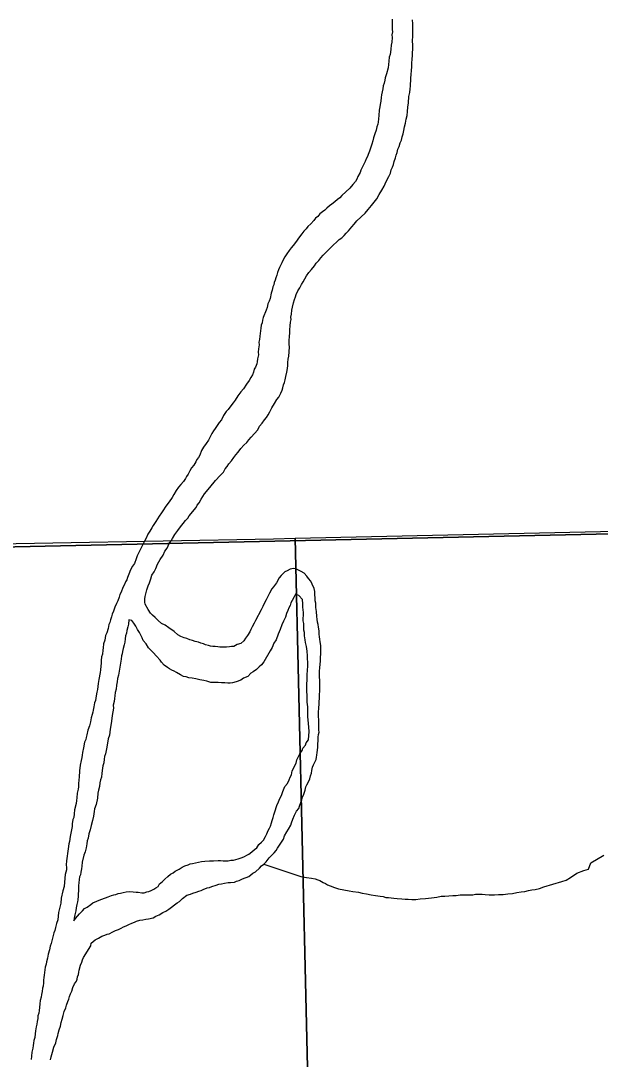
# Model space of a CAD drawing. Extents: x 10.6 to 44.6, y -2.6 to 23.4.
# Drawn here: x 16.936 to 17.431, y 20.468 to 21.353 of the extents above; entities that cross this region are included whole.
import ezdxf

# ---------------------------------------------------------------- set-up
doc = ezdxf.new("R2010")
doc.units = 0
for name, color, linetype in [('GM_X_Major_River', 7, 'Continuous'), ('GM_X_Minor_River', 7, 'Continuous'), ('GM_X_Section', 7, 'Continuous'), ('GM_X_Township', 7, 'Continuous')]:
    doc.layers.add(name, color=color, linetype=linetype)

msp = doc.modelspace()

# ---------------------------------------------------------------- linework, layer by layer
at = {"layer": 'GM_X_Major_River'}
for points in [[(17.2532, 21.35465), (17.25325, 21.35237), (17.2533, 21.34971), (17.25334, 21.34781), (17.25338, 21.34591), (17.25342, 21.34401), (17.2531, 21.34135), (17.25315, 21.33907), (17.25285, 21.33526), (17.25253, 21.3326), (17.25222, 21.32917), (17.2519, 21.3265), (17.25156, 21.32459), (17.25085, 21.3223), (17.25054, 21.31888), (17.25022, 21.31621), (17.2499, 21.31316), (17.24849, 21.30819), (17.24742, 21.30475), (17.24708, 21.30284), (17.24638, 21.30017), (17.24566, 21.29787), (17.24534, 21.2952), (17.24463, 21.29291), (17.24431, 21.29024), (17.24397, 21.28795), (17.24366, 21.28491), (17.24296, 21.28185), (17.24262, 21.27995), (17.2423, 21.27728), (17.24202, 21.27272), (17.2417, 21.26967), (17.24138, 21.267), (17.24104, 21.26509), (17.24033, 21.2628), (17.23962, 21.26013), (17.23855, 21.25706), (17.23748, 21.25362), (17.23678, 21.25094), (17.23607, 21.24827), (17.23535, 21.24635), (17.23392, 21.24214), (17.23284, 21.23946), (17.23212, 21.23754), (17.23102, 21.23562), (17.23031, 21.23332), (17.22921, 21.23102), (17.22775, 21.22833)], [(17.24452, 21.20894), (17.24635, 21.2124), (17.24817, 21.21624), (17.25036, 21.22046), (17.25182, 21.22353), (17.25252, 21.22621), (17.25362, 21.22851), (17.25433, 21.23081), (17.25503, 21.23348), (17.25611, 21.23655), (17.25682, 21.23884), (17.25753, 21.24114), (17.25823, 21.24381), (17.25933, 21.24612), (17.26002, 21.24917), (17.26111, 21.25147), (17.26181, 21.25453), (17.26252, 21.25682), (17.26321, 21.25988), (17.26391, 21.26293), (17.26461, 21.26599), (17.26529, 21.26942), (17.26599, 21.27248), (17.2663, 21.2759), (17.26659, 21.27971), (17.26727, 21.28352), (17.26754, 21.28885), (17.26823, 21.29228), (17.26854, 21.29533), (17.26887, 21.29762), (17.26883, 21.29951), (17.26916, 21.30218), (17.26911, 21.30446), (17.26942, 21.30751), (17.26973, 21.31093), (17.27005, 21.31398), (17.26998, 21.31702), (17.27028, 21.32082), (17.2706, 21.32349), (17.27054, 21.32615), (17.27086, 21.3292), (17.27079, 21.33261), (17.27071, 21.33641), (17.27101, 21.34022), (17.27078, 21.35085), (17.2707, 21.35427)], [(17.22775, 21.22833), (17.22666, 21.22603), (17.22594, 21.22411), (17.22411, 21.22065), (17.22302, 21.21835), (17.22192, 21.21642), (17.21969, 21.21372), (17.2171, 21.21062), (17.21038, 21.2044), (17.20852, 21.20246), (17.20666, 21.2009), (17.20441, 21.19895), (17.20179, 21.19699), (17.19992, 21.19543), (17.19768, 21.19348), (17.19581, 21.19192), (17.19395, 21.19036), (17.1917, 21.18879), (17.18984, 21.18647), (17.18798, 21.18491), (17.18649, 21.18298), (17.18389, 21.18026), (17.18128, 21.17793), (17.1798, 21.176), (17.17794, 21.17406), (17.17609, 21.17173), (17.17424, 21.16903), (17.17092, 21.1644), (17.16869, 21.1617), (17.16721, 21.15976), (17.16536, 21.15744), (17.16351, 21.15474), (17.16167, 21.15204), (17.16021, 21.14935), (17.15911, 21.14705), (17.15802, 21.14474), (17.1573, 21.14283), (17.1562, 21.14091), (17.15549, 21.13861), (17.15478, 21.13631), (17.15407, 21.13402), (17.15335, 21.1321), (17.15263, 21.13019), (17.15229, 21.12828), (17.15157, 21.12637), (17.15087, 21.12369), (17.15016, 21.12102), (17.14912, 21.11643), (17.14841, 21.11414), (17.14731, 21.11184), (17.14662, 21.10878), (17.14591, 21.10649), (17.14338, 21.10035), (17.14266, 21.09806), (17.14233, 21.09577), (17.14161, 21.09385), (17.14129, 21.09119), (17.14096, 21.0889), (17.14063, 21.08661), (17.14029, 21.08433), (17.13997, 21.08166), (17.13964, 21.07937), (17.13969, 21.07709), (17.13938, 21.07367), (17.13906, 21.07062), (17.13912, 21.06834), (17.13843, 21.06491), (17.13809, 21.06262), (17.13776, 21.06071), (17.13667, 21.05803), (17.13557, 21.05611), (17.13486, 21.05381), (17.13415, 21.05152), (17.13268, 21.0492), (17.13121, 21.04651), (17.12899, 21.04342), (17.12641, 21.03957), (17.12419, 21.03686), (17.1216, 21.03338), (17.11939, 21.02991), (17.11754, 21.0276), (17.1157, 21.0249), (17.11348, 21.02181), (17.11161, 21.02025), (17.1094, 21.01678), (17.10758, 21.01294), (17.10573, 21.01062), (17.10241, 21.00561), (17.10093, 21.00368), (17.09946, 21.00137), (17.09763, 20.99791), (17.09654, 20.9956), (17.0947, 20.9929), (17.09248, 20.98981), (17.09064, 20.98674), (17.0892, 20.98291), (17.08811, 20.98098), (17.08663, 20.97905), (17.0859, 20.97713), (17.08406, 20.97443), (17.08221, 20.97211)], [(17.07041, 20.91866), (17.07263, 20.92175), (17.07486, 20.92446), (17.07708, 20.92716), (17.07894, 20.9291), (17.08004, 20.93103), (17.08597, 20.93838), (17.08707, 20.9403), (17.08855, 20.94223), (17.09039, 20.94531), (17.09333, 20.94994), (17.09778, 20.95535), (17.1026, 20.96116), (17.1067, 20.96542), (17.10929, 20.96852), (17.11076, 20.97121), (17.11262, 20.97315), (17.11409, 20.97547), (17.11631, 20.97817), (17.11816, 20.98087), (17.12001, 20.98319), (17.12187, 20.98552), (17.12408, 20.9886), (17.12669, 20.99132), (17.1293, 20.99366), (17.13115, 20.99598), (17.133, 20.99829), (17.13598, 21.0014), (17.13858, 21.00449), (17.14003, 21.00757), (17.14226, 21.01027), (17.14448, 21.01298), (17.14596, 21.01491), (17.14744, 21.01723), (17.1489, 21.01992), (17.15073, 21.02338), (17.15294, 21.02685), (17.15476, 21.03031), (17.15662, 21.03224), (17.15845, 21.0357), (17.15954, 21.03839), (17.15988, 21.0403), (17.16058, 21.04297), (17.1613, 21.04488), (17.16201, 21.04718), (17.16271, 21.04986), (17.16339, 21.05367), (17.16409, 21.05673), (17.16441, 21.05939), (17.16436, 21.06205), (17.16468, 21.06472), (17.165, 21.06738), (17.1656, 21.075), (17.16554, 21.07766), (17.16548, 21.08069), (17.16579, 21.08412), (17.1661, 21.08717), (17.16604, 21.08983), (17.16635, 21.09325), (17.16667, 21.0963), (17.167, 21.09859), (17.16696, 21.10048), (17.16728, 21.10315), (17.16759, 21.10658), (17.16829, 21.10925), (17.16898, 21.11269), (17.17006, 21.11575), (17.17077, 21.11805), (17.17149, 21.11996), (17.17294, 21.12303), (17.17441, 21.12572), (17.17587, 21.12841), (17.17734, 21.13073), (17.17881, 21.13342), (17.18028, 21.13573), (17.18211, 21.13881), (17.18435, 21.14114), (17.18694, 21.14423), (17.18842, 21.14655), (17.19065, 21.14888), (17.1925, 21.15119), (17.19435, 21.15351), (17.19659, 21.15584), (17.19957, 21.15857), (17.20255, 21.16167), (17.20628, 21.16517), (17.20815, 21.16673), (17.2104, 21.1683), (17.21226, 21.17024), (17.21412, 21.17218), (17.21598, 21.17412), (17.21895, 21.1776), (17.2208, 21.17992), (17.22302, 21.18263), (17.23011, 21.18925), (17.2327, 21.19234), (17.23567, 21.19583), (17.2379, 21.19854), (17.24012, 21.20162), (17.24232, 21.20509), (17.24452, 21.20894)], [(17.08221, 20.97211), (17.08074, 20.96942), (17.07928, 20.96673), (17.0778, 20.9648), (17.07708, 20.96288), (17.07523, 20.96056), (17.073, 20.95785), (17.07115, 20.95553), (17.06892, 20.95283), (17.0671, 20.94937), (17.06563, 20.94667), (17.06304, 20.9432), (17.0612, 20.9405), (17.05972, 20.93857), (17.05825, 20.93625), (17.0564, 20.93356), (17.05456, 20.93085), (17.05309, 20.92854), (17.05161, 20.92623), (17.04941, 20.92276), (17.04831, 20.92084), (17.04646, 20.91814), (17.045, 20.91545), (17.04355, 20.912), (17.04171, 20.90892), (17.04062, 20.90661), (17.03588, 20.89701), (17.0348, 20.89433), (17.03336, 20.8905), (17.03188, 20.88818), (17.03005, 20.8851), (17.02861, 20.88127), (17.02752, 20.87859), (17.02681, 20.87668), (17.0257, 20.87475), (17.02499, 20.87246), (17.02352, 20.87014), (17.02209, 20.86593), (17.02099, 20.86401), (17.02028, 20.86171), (17.0192, 20.85865), (17.01811, 20.85635), (17.01665, 20.85328), (17.01559, 20.84983), (17.0145, 20.84715), (17.01379, 20.84485), (17.01308, 20.84256), (17.01237, 20.84026), (17.01165, 20.83835), (17.01096, 20.83491), (17.00989, 20.83147), (17.0088, 20.82917), (17.00813, 20.82497), (17.00705, 20.82191), (17.00674, 20.81848), (17.00641, 20.81658), (17.0061, 20.81315), (17.00539, 20.81085), (17.00507, 20.80781), (17.00512, 20.80553), (17.0048, 20.80286), (17.00448, 20.79981), (17.00415, 20.79753), (17.00314, 20.79142), (17.00245, 20.78799), (17.00212, 20.7857), (17.0018, 20.78304), (17.00146, 20.78075), (17.00077, 20.77769), (17.0001, 20.7735), (16.99938, 20.77158), (16.99869, 20.76815), (16.99837, 20.76548), (16.99803, 20.76357), (16.99731, 20.76166), (16.9966, 20.75898), (16.99591, 20.75555), (16.99523, 20.75211), (16.99379, 20.74828), (16.99273, 20.74446), (16.9924, 20.74217), (16.99206, 20.74027), (16.99096, 20.73796), (16.98992, 20.73338), (16.98925, 20.72919), (16.98892, 20.7269), (16.98858, 20.72499), (16.98788, 20.72232), (16.9872, 20.7185), (16.98654, 20.71355), (16.98627, 20.70822), (16.98594, 20.70594), (16.98563, 20.70251), (16.98569, 20.69985), (16.98535, 20.69794), (16.98466, 20.69451), (16.98437, 20.6907), (16.98403, 20.68841), (16.98371, 20.68575), (16.9823, 20.6804), (16.98199, 20.67697)], [(17.19093, 20.83312), (17.19049, 20.83615), (17.19006, 20.83842), (17.18964, 20.84032), (17.1892, 20.84296), (17.18915, 20.84524), (17.18868, 20.84941), (17.18823, 20.85283), (17.18819, 20.85472), (17.18815, 20.85662), (17.18773, 20.85851), (17.18767, 20.86117), (17.18723, 20.86382), (17.18718, 20.86648), (17.18674, 20.86913), (17.18514, 20.8729), (17.18394, 20.87553), (17.18199, 20.87777), (17.18043, 20.87963), (17.17809, 20.88224), (17.17578, 20.88371), (17.17347, 20.8848), (17.17116, 20.88589), (17.16925, 20.88623), (17.16622, 20.88578), (17.16359, 20.88421), (17.16171, 20.88341), (17.15873, 20.8803), (17.15687, 20.87836), (17.15468, 20.87413), (17.15209, 20.87066), (17.15061, 20.86873), (17.14878, 20.86527), (17.14768, 20.86334), (17.14586, 20.8595), (17.1444, 20.85681), (17.14294, 20.85374), (17.14148, 20.85105), (17.13673, 20.84183), (17.13564, 20.83952), (17.1338, 20.83644), (17.13271, 20.83414), (17.13199, 20.83222), (17.12977, 20.82913), (17.1283, 20.82682), (17.12683, 20.82451), (17.12421, 20.82217), (17.12119, 20.82135), (17.11818, 20.81976), (17.11628, 20.81972), (17.11438, 20.8193), (17.1121, 20.81925), (17.1102, 20.81921), (17.1083, 20.81917), (17.1064, 20.81913), (17.10449, 20.81947), (17.1022, 20.8198), (17.1003, 20.81976), (17.09839, 20.82009), (17.09648, 20.82043), (17.09418, 20.82114), (17.09227, 20.82186), (17.08997, 20.82257), (17.08805, 20.82329), (17.08537, 20.82399), (17.08308, 20.8247), (17.08078, 20.82541), (17.07809, 20.82649), (17.07579, 20.8272), (17.07311, 20.82828), (17.07041, 20.82974), (17.06731, 20.83234), (17.06268, 20.83566), (17.05959, 20.83787), (17.05651, 20.83932), (17.0538, 20.84192), (17.05108, 20.84452), (17.04876, 20.84637), (17.04719, 20.84824), (17.04523, 20.85124), (17.04247, 20.85574), (17.04243, 20.85764), (17.04237, 20.86029), (17.04271, 20.8622), (17.04411, 20.86793), (17.04518, 20.87138), (17.04626, 20.87406), (17.04733, 20.8775), (17.04841, 20.88056), (17.05025, 20.88326), (17.0517, 20.88634), (17.05315, 20.88979), (17.05534, 20.89402), (17.05793, 20.89749), (17.05938, 20.90094), (17.06123, 20.90364), (17.06305, 20.90748), (17.0649, 20.9098), (17.066, 20.91173), (17.06783, 20.91519), (17.07041, 20.91866)], [(17.17936, 20.82299), (17.17893, 20.82526), (17.17847, 20.82867), (17.17841, 20.83171), (17.17799, 20.8336), (17.17791, 20.8374), (17.17787, 20.8393), (17.17744, 20.84157), (17.1774, 20.84347), (17.17771, 20.84652), (17.17766, 20.84879), (17.17719, 20.85334), (17.17713, 20.856), (17.17667, 20.85979), (17.17355, 20.86314), (17.17087, 20.86423), (17.16977, 20.86192), (17.16794, 20.85884), (17.16684, 20.85692), (17.16613, 20.85462), (17.16502, 20.8527), (17.16431, 20.8504), (17.16323, 20.84772), (17.16215, 20.84466), (17.16071, 20.84121), (17.15925, 20.83813), (17.15781, 20.8343), (17.156, 20.83009), (17.1542, 20.82549), (17.15236, 20.82241), (17.15091, 20.81895), (17.14907, 20.81588), (17.14395, 20.80664), (17.14172, 20.80394), (17.13985, 20.80238), (17.13762, 20.80005), (17.13462, 20.79808), (17.13274, 20.7969), (17.13014, 20.79418), (17.12637, 20.79258), (17.12412, 20.79101), (17.12035, 20.78941), (17.11694, 20.78858), (17.11504, 20.78854), (17.11314, 20.78849), (17.11047, 20.78882), (17.10781, 20.78876), (17.10476, 20.78907), (17.10248, 20.78902), (17.10058, 20.78898), (17.09867, 20.78894), (17.09523, 20.79001), (17.09255, 20.79071), (17.08911, 20.79139), (17.08567, 20.79208), (17.08261, 20.79277), (17.07995, 20.79309), (17.07765, 20.7938), (17.07536, 20.79413), (17.07266, 20.79559), (17.0692, 20.79742), (17.06728, 20.79852), (17.06535, 20.79962), (17.06342, 20.80071), (17.0615, 20.80181), (17.0588, 20.80365), (17.05646, 20.80626), (17.05528, 20.80814), (17.05216, 20.81149), (17.04944, 20.81447), (17.04555, 20.81856), (17.04357, 20.82194), (17.04084, 20.82492), (17.04003, 20.82719), (17.03884, 20.82944), (17.03766, 20.83169), (17.03608, 20.83432), (17.0345, 20.83694), (17.03292, 20.83957), (17.03135, 20.84181), (17.02876, 20.8424)], [(17.02876, 20.8424), (17.02838, 20.83871), (17.02766, 20.83642), (17.02697, 20.83336), (17.02664, 20.83107), (17.02593, 20.82878), (17.0256, 20.82611), (17.02528, 20.82345), (17.02457, 20.82115), (17.02387, 20.81809), (17.02317, 20.81542), (17.02283, 20.81351), (17.02249, 20.8116), (17.02216, 20.80894), (17.02048, 20.79864), (17.0198, 20.79521), (17.01909, 20.79253), (17.01878, 20.78949), (17.01807, 20.78681), (17.01777, 20.78338), (17.01707, 20.78033), (17.01675, 20.77766), (17.01641, 20.77537), (17.01609, 20.77271), (17.01539, 20.76965), (17.01545, 20.76699), (17.01514, 20.76395), (17.01444, 20.76089), (17.01412, 20.75823), (17.01345, 20.75403), (17.01279, 20.74908), (17.01214, 20.74412), (17.01106, 20.74106), (17.01038, 20.73724), (17.00973, 20.73229), (17.00867, 20.72809), (17.00796, 20.72579), (17.00763, 20.7235), (17.00732, 20.72046), (17.00661, 20.71778), (17.00627, 20.71588), (17.0056, 20.71168), (17.00529, 20.70825), (17.00458, 20.70596), (17.00388, 20.70328), (17.00356, 20.70024), (17.00287, 20.69718), (17.00216, 20.69451), (17.00187, 20.69032), (17.00085, 20.68498), (16.99941, 20.68115), (16.99907, 20.67886), (16.99839, 20.67505), (16.99771, 20.67123), (16.99666, 20.66703), (16.9956, 20.6632), (16.99454, 20.65976), (16.99385, 20.65633), (16.99314, 20.65403), (16.99281, 20.65136), (16.99213, 20.64793), (16.99144, 20.6445), (16.99035, 20.64181), (16.98896, 20.6357), (16.98866, 20.63227), (16.98832, 20.62999), (16.98762, 20.62731), (16.98729, 20.62502), (16.98657, 20.62311), (16.98624, 20.62082), (16.98591, 20.61816), (16.98558, 20.61587), (16.98562, 20.61397), (16.98569, 20.61093), (16.98535, 20.60902), (16.9854, 20.60674), (16.98508, 20.6037), (16.98474, 20.60179), (16.98441, 20.5995), (16.98371, 20.59683), (16.98338, 20.59416), (16.9827, 20.59073), (16.98199, 20.58805), (16.98166, 20.58576), (16.98314, 20.5877), (16.985, 20.58963), (16.98648, 20.59157), (16.98909, 20.59428), (16.99095, 20.59623), (16.9932, 20.59741), (16.9962, 20.59976), (16.99807, 20.60094), (17.00486, 20.60375), (17.00863, 20.60535), (17.0109, 20.60616), (17.01391, 20.60736), (17.01581, 20.60779), (17.0177, 20.6082), (17.01958, 20.60901), (17.02148, 20.60943), (17.02375, 20.60986)], [(17.0782, 20.60762), (17.08122, 20.60845), (17.08311, 20.60925), (17.08613, 20.61007), (17.0884, 20.61088), (17.09028, 20.61168), (17.09217, 20.61249), (17.09557, 20.6137), (17.09746, 20.61412), (17.09934, 20.61492), (17.10312, 20.61614), (17.10539, 20.61695), (17.10766, 20.61738), (17.11031, 20.61782), (17.11335, 20.61827), (17.11525, 20.61831), (17.11866, 20.61876), (17.12055, 20.61956), (17.12282, 20.61999), (17.12508, 20.62118), (17.12696, 20.62198), (17.12885, 20.62278), (17.13112, 20.62359), (17.13448, 20.62632), (17.13674, 20.62751), (17.14009, 20.63063), (17.14195, 20.63257), (17.14382, 20.63413), (17.14569, 20.63607), (17.14827, 20.63954), (17.15089, 20.64188), (17.15275, 20.64382), (17.15423, 20.64575), (17.15533, 20.64768), (17.16049, 20.65539), (17.16157, 20.65807), (17.1634, 20.66153), (17.16487, 20.66384), (17.1667, 20.6673), (17.16742, 20.66922), (17.1685, 20.67228), (17.16995, 20.67573), (17.17177, 20.67919), (17.17363, 20.68151), (17.17435, 20.68343), (17.17542, 20.68649), (17.17613, 20.68879), (17.17684, 20.69108), (17.17793, 20.69377), (17.179, 20.69721), (17.1797, 20.69988), (17.18042, 20.7018), (17.18226, 20.70488), (17.18298, 20.7068), (17.18368, 20.70947), (17.18439, 20.71177), (17.18473, 20.71405), (17.18543, 20.71673), (17.18615, 20.71864), (17.18724, 20.72095), (17.18833, 20.72325), (17.18867, 20.72516), (17.18901, 20.72706), (17.18934, 20.72935), (17.18968, 20.73126), (17.19001, 20.73393), (17.18995, 20.73659), (17.19027, 20.73925), (17.19021, 20.74229), (17.19054, 20.74458), (17.19088, 20.74649), (17.19084, 20.74838), (17.1908, 20.75028), (17.19073, 20.75332), (17.19052, 20.76358), (17.19082, 20.767), (17.19112, 20.77081), (17.19107, 20.77309), (17.19141, 20.775), (17.19137, 20.7769), (17.19133, 20.77879), (17.19166, 20.78146), (17.1916, 20.78412), (17.19153, 20.78716), (17.19145, 20.79096), (17.1914, 20.79362), (17.19134, 20.79589), (17.19129, 20.79855), (17.1916, 20.8016), (17.19192, 20.80465), (17.19224, 20.80731), (17.19218, 20.81035), (17.19249, 20.8134), (17.19244, 20.81606), (17.19239, 20.81834), (17.19234, 20.82062), (17.1919, 20.82364), (17.19147, 20.82592), (17.19143, 20.82781), (17.191, 20.83009), (17.19093, 20.83312)], [(17.02375, 20.60986), (17.02641, 20.6103), (17.02944, 20.61074), (17.03249, 20.61043), (17.03478, 20.6101), (17.03668, 20.61014), (17.03974, 20.60945), (17.04164, 20.60949), (17.0439, 20.6103), (17.0458, 20.61072), (17.04768, 20.61152), (17.04994, 20.61271), (17.05181, 20.61389), (17.05369, 20.61507), (17.05478, 20.61737), (17.05703, 20.61894), (17.05927, 20.62127), (17.06188, 20.62361), (17.06412, 20.62556), (17.06638, 20.62674), (17.06825, 20.62792), (17.07164, 20.6299), (17.07427, 20.63147), (17.07652, 20.63266), (17.07917, 20.63348), (17.08105, 20.63428), (17.08295, 20.6347), (17.09052, 20.63639), (17.09356, 20.63645), (17.09735, 20.63692), (17.10078, 20.63699), (17.10496, 20.63708), (17.10686, 20.63712), (17.10915, 20.63679), (17.11143, 20.63684), (17.11333, 20.63688), (17.1156, 20.63731), (17.11789, 20.63736), (17.12205, 20.63859), (17.12544, 20.63981), (17.12733, 20.64061), (17.1292, 20.64179), (17.13109, 20.64259), (17.13371, 20.64455), (17.13595, 20.64649), (17.13782, 20.64806), (17.13966, 20.65076), (17.14191, 20.6527), (17.14339, 20.65464), (17.14522, 20.65772), (17.14631, 20.66002), (17.1474, 20.6627), (17.1485, 20.66463), (17.1496, 20.66655), (17.1503, 20.66923), (17.15102, 20.67114), (17.15173, 20.67382), (17.15244, 20.67611), (17.15314, 20.67879), (17.15493, 20.68415), (17.15639, 20.68722), (17.15747, 20.6899), (17.15893, 20.69259), (17.16, 20.69604), (17.16181, 20.70026), (17.16404, 20.70296), (17.16549, 20.70603), (17.1662, 20.70833), (17.16731, 20.71025), (17.16799, 20.71369), (17.17128, 20.72022), (17.17198, 20.7229), (17.17344, 20.72597), (17.17453, 20.72827), (17.17638, 20.73097), (17.17709, 20.73289), (17.17932, 20.7356), (17.18004, 20.73751), (17.18188, 20.74021), (17.1825, 20.74706), (17.18196, 20.75427), (17.18153, 20.75692), (17.18146, 20.75996), (17.18139, 20.76338), (17.18133, 20.76604), (17.18128, 20.76832), (17.18082, 20.77211), (17.18072, 20.77704), (17.1806, 20.78236), (17.1805, 20.7873), (17.18079, 20.79149), (17.18071, 20.79528), (17.18099, 20.79985), (17.18131, 20.80252), (17.18127, 20.80479), (17.18123, 20.80669), (17.18118, 20.80897), (17.18112, 20.81163), (17.18065, 20.8158), (17.18019, 20.81959), (17.17936, 20.82299)], [(16.98199, 20.67697), (16.98168, 20.67392), (16.98096, 20.67201), (16.98027, 20.66857), (16.98032, 20.66629), (16.97861, 20.65752), (16.97794, 20.65332), (16.97759, 20.65141), (16.97692, 20.64722), (16.97625, 20.64302), (16.97592, 20.64074), (16.97562, 20.63693), (16.97531, 20.6335), (16.97536, 20.63123), (16.97541, 20.62933), (16.97435, 20.62512), (16.97373, 20.61865), (16.97343, 20.61484), (16.97236, 20.6114), (16.97098, 20.60491), (16.97069, 20.60073), (16.96998, 20.59843), (16.96858, 20.5927), (16.96795, 20.5866), (16.96687, 20.58354), (16.96618, 20.58011), (16.96548, 20.57743), (16.96476, 20.57552), (16.96369, 20.57207), (16.963, 20.56864), (16.96229, 20.56634), (16.96158, 20.56405), (16.96088, 20.56099), (16.95982, 20.55717), (16.95914, 20.55373), (16.95844, 20.55068), (16.9581, 20.54877), (16.9574, 20.5461), (16.9564, 20.53923), (16.95606, 20.53733), (16.95573, 20.53504), (16.95578, 20.53276), (16.95546, 20.53009), (16.95512, 20.52819), (16.95479, 20.52552), (16.95409, 20.52284), (16.95376, 20.52056), (16.95305, 20.51788), (16.95274, 20.51484), (16.95242, 20.51179), (16.9521, 20.50912), (16.95177, 20.50684), (16.95106, 20.50454), (16.9511, 20.50226), (16.95039, 20.49996), (16.95006, 20.49768), (16.94973, 20.49539), (16.94904, 20.49196), (16.94872, 20.48929), (16.9484, 20.48624), (16.9477, 20.48356), (16.94737, 20.48128), (16.94703, 20.47937), (16.9467, 20.47708), (16.94601, 20.47365), (16.9457, 20.47022), (16.94538, 20.46756)], [(16.96174, 20.46715), (16.96245, 20.46983), (16.96351, 20.47365), (16.96456, 20.47785), (16.96638, 20.48169), (16.96708, 20.48437), (16.96815, 20.48781), (16.96849, 20.48972), (16.96919, 20.49277), (16.97026, 20.49584), (16.97096, 20.49889), (16.97165, 20.50195), (16.97273, 20.50501), (16.97342, 20.50844), (16.97487, 20.51152), (16.97559, 20.51381), (16.97666, 20.51688), (16.97738, 20.51879), (16.97809, 20.52109), (16.97881, 20.52338), (16.9799, 20.52569), (16.98097, 20.52875), (16.98243, 20.53182), (16.9839, 20.53413), (16.98462, 20.53605), (16.98496, 20.53795), (16.98568, 20.53987), (16.98602, 20.54178), (16.98636, 20.54369), (16.98741, 20.54789), (16.9885, 20.55057), (16.98922, 20.55249), (16.98994, 20.5544), (16.99619, 20.56442), (16.99652, 20.56671), (16.99989, 20.56944), (17.0029, 20.57102), (17.00552, 20.5726), (17.00817, 20.57342), (17.01006, 20.57422), (17.01195, 20.57464), (17.01496, 20.57623), (17.01721, 20.57742), (17.01986, 20.57824), (17.02212, 20.57942), (17.02399, 20.5806), (17.02626, 20.58141), (17.02852, 20.5826), (17.03115, 20.5838), (17.03342, 20.58461), (17.03531, 20.58541), (17.03795, 20.58623), (17.0406, 20.58666), (17.04326, 20.5871), (17.04553, 20.58753), (17.04932, 20.58837), (17.05157, 20.58956), (17.05459, 20.59077), (17.05759, 20.59273), (17.06023, 20.59393), (17.06286, 20.59551), (17.0651, 20.59746), (17.06772, 20.59941), (17.06997, 20.60098), (17.07185, 20.60216), (17.07445, 20.60488), (17.0782, 20.60762)]]:
    msp.add_lwpolyline(points, dxfattribs=at)
at = {"layer": 'GM_X_Minor_River'}
msp.add_lwpolyline([(17.14382, 20.63413), (17.17525, 20.62341), (17.1802, 20.62276), (17.1844, 20.62209), (17.18746, 20.6214), (17.18976, 20.62069), (17.19168, 20.61997), (17.19437, 20.61851), (17.1963, 20.61741), (17.19822, 20.61631), (17.20052, 20.6156), (17.20398, 20.61415), (17.20742, 20.61309), (17.21659, 20.61139), (17.21965, 20.6107), (17.2246, 20.61004), (17.22766, 20.60935), (17.23148, 20.60867), (17.2353, 20.60799), (17.23912, 20.60732), (17.24294, 20.60664), (17.24561, 20.60632), (17.24791, 20.60561), (17.25019, 20.60566), (17.25248, 20.60533), (17.25477, 20.605), (17.25743, 20.60467), (17.26163, 20.60438), (17.2643, 20.60406), (17.26696, 20.60412), (17.27001, 20.60381), (17.27343, 20.60388), (17.27722, 20.60434), (17.28178, 20.60482), (17.28671, 20.60531), (17.29127, 20.60579), (17.29505, 20.60663), (17.29809, 20.6067), (17.30151, 20.60715), (17.30493, 20.60723), (17.30797, 20.60729), (17.31139, 20.60775), (17.31557, 20.60784), (17.31899, 20.60791), (17.32203, 20.60798), (17.32431, 20.60841), (17.32735, 20.60847), (17.33001, 20.60853), (17.33268, 20.60821), (17.33611, 20.6079), (17.34067, 20.608), (17.3441, 20.60808), (17.3479, 20.60816), (17.35207, 20.60863), (17.35587, 20.60909), (17.35965, 20.60993), (17.36345, 20.6104), (17.36648, 20.61084), (17.36951, 20.61167), (17.37254, 20.61211), (17.3752, 20.61255), (17.37898, 20.61339), (17.38276, 20.61462), (17.39788, 20.61912), (17.40166, 20.62035), (17.40541, 20.62271), (17.41066, 20.62624), (17.4167, 20.62865), (17.42085, 20.62988), (17.42264, 20.63524), (17.43392, 20.64157)], dxfattribs=at)
at = {"layer": 'GM_X_Section'}
for points in [[(18.11709, 20.92473), (18.13938, 19.84048), (17.1955, 19.83846), (17.17051, 20.91202), (17.62631, 20.92202)], [(17.17051, 20.91202), (17.1955, 19.83846), (16.23849, 19.81579), (16.21154, 20.88991), (16.6813, 20.903), (17.15214, 20.91165)]]:
    msp.add_lwpolyline(points, close=True, dxfattribs=at)
at = {"layer": 'GM_X_Township'}
for points in [[(15.23634, 22.32669), (15.23748, 22.26398), (15.23889, 21.94438), (15.24934, 21.22179), (15.25138, 21.08076), (15.25451, 20.86458), (16.64382, 20.89834), (17.62302, 20.91969), (18.6416, 20.92773), (19.65809, 20.9527), (20.00331, 20.95729)], [(20.00331, 20.95729), (19.65809, 20.9527), (18.6416, 20.92773), (17.62302, 20.91969), (16.64382, 20.89834), (15.25451, 20.86458), (15.25866, 20.59578), (15.26846, 20.05099), (15.2709, 19.56461)]]:
    msp.add_lwpolyline(points, dxfattribs=at)

doc.saveas('drawing.dxf')
